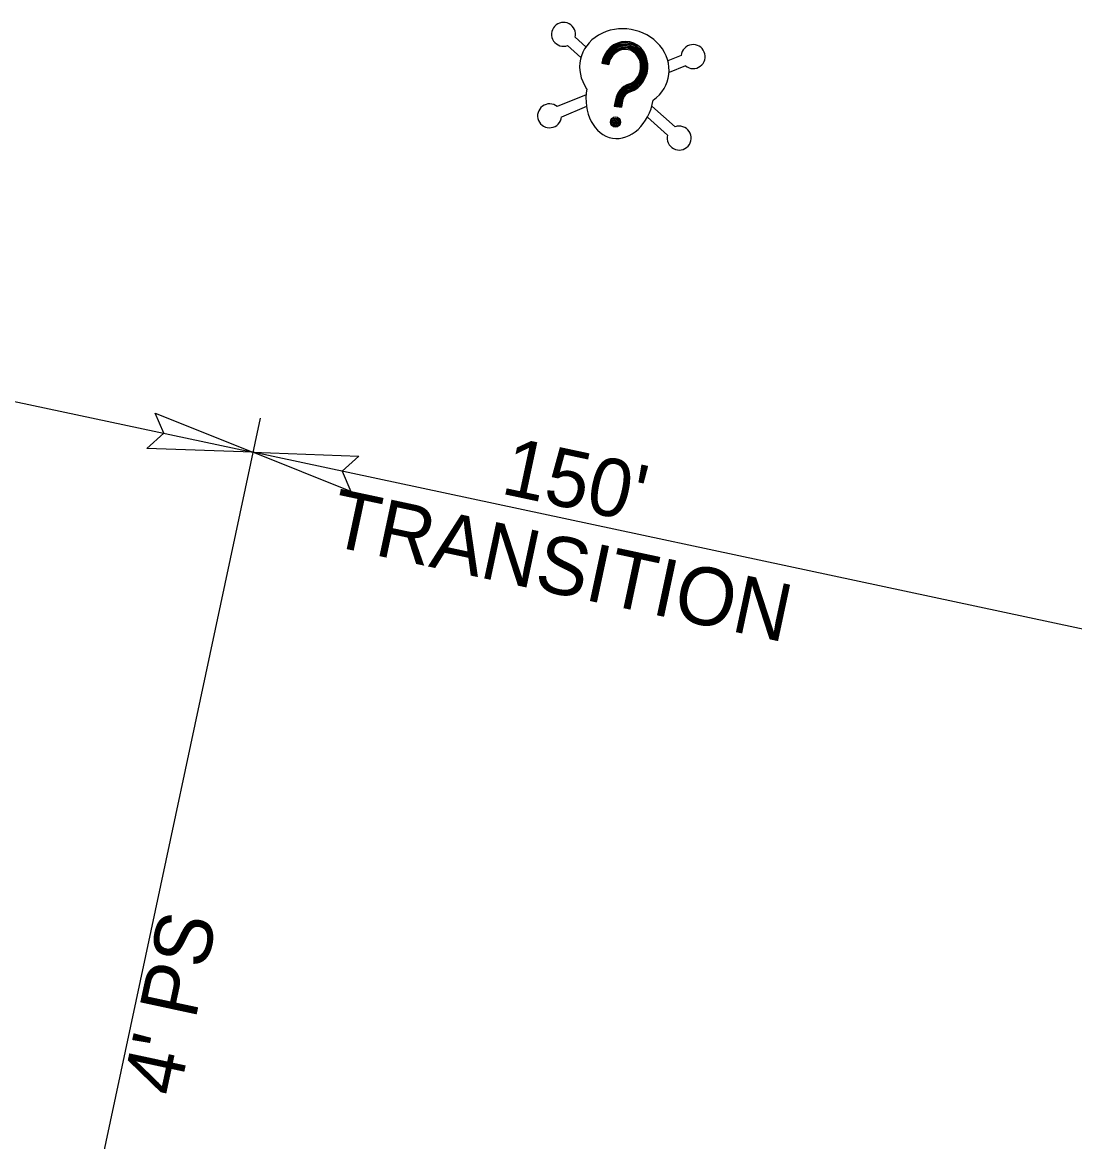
# Model space of a CAD drawing. Extents: x 1762196 to 1766326, y 709922 to 713142.
# Drawn here: x 1763494.7 to 1763585.8, y 712521.4 to 712618.4 of the extents above; entities that cross this region are included whole.
import ezdxf

# ---------------------------------------------------------------- set-up
doc = ezdxf.new("R2010")
doc.units = 0
doc.layers.add('Prop Dimension', color=7, linetype='Continuous')
doc.layers.add('Prop Terminator CELL', color=7, linetype='Continuous')

msp = doc.modelspace()

# ---------------------------------------------------------------- linework, layer by layer
at = {"layer": 'Prop Dimension'}
for p, q in [((1763542.544, 712617.092), (1763543.477, 712616.256)), ((1763541.893, 712616.366), (1763543.045, 712615.333)), ((1763551.738, 712615.515), (1763550.58, 712615.037)), ((1763544.852, 712614.839), (1763545.463, 712614.734)), ((1763552.11, 712614.613), (1763550.679, 712614.023)), ((1763546.601, 712613.16), (1763546.601, 712613.16)), ((1763543.484, 712612.111), (1763540.986, 712611.08)), ((1763546.03, 712611.666), (1763545.938, 712611.129)), ((1763546.118, 712611.651), (1763546.026, 712611.114)), ((1763546.205, 712611.636), (1763546.113, 712611.099)), ((1763546.292, 712611.621), (1763546.2, 712611.084)), ((1763546.38, 712611.606), (1763546.288, 712611.069)), ((1763546.467, 712611.591), (1763546.375, 712611.054)), ((1763546.554, 712611.576), (1763546.462, 712611.039)), ((1763546.642, 712611.561), (1763546.55, 712611.024)), ((1763543.53, 712611.075), (1763541.357, 712610.179)), ((1763545.938, 712611.129), (1763546.55, 712611.024)), ((1763549.191, 712611.131), (1763551.203, 712609.327)), ((1763548.802, 712610.17), (1763550.552, 712608.601)), ((1763491.63, 712586.033), (1763514.625, 712581.128)), ((1763515.255, 712584.079), (1763499.44, 712509.941)), ((1763612.425, 712560.267), (1763514.625, 712581.128))]:
    msp.add_line(p, q, dxfattribs=at)
for radius in [0.443, 0.345, 0.244, 0.146, 0.0472]:
    msp.add_circle((1763546.037, 712609.745), radius, dxfattribs=at)
for centre, start, end in [((1763541.537, 712617.34), 346.16024, 290.0688), ((1763552.77, 712615.413), 230.45646, 174.36501), ((1763540.326, 712610.281), 50.45646, 354.36501), ((1763551.558, 712608.353), 166.16024, 110.0688)]:
    msp.add_arc(centre, 1.037, start, end, dxfattribs=at)
for centre, major_axis, ratio, start_param, end_param in [((1763546.809, 712614.371), (3.833, -0.658), 0.885014, 5.564242, 10.143721), ((1763546.831, 712614.5), (0.377, 2.199), 0.9, 3.567618, 7.853982), ((1763546.831, 712614.5), (0.361, 2.102), 0.9, 3.567618, 7.853982), ((1763546.831, 712614.5), (0.344, 2.005), 0.9, 3.567618, 7.853982), ((1763546.831, 712614.5), (0.327, 1.908), 0.9, 3.567618, 7.853982), ((1763546.831, 712614.5), (0.311, 1.811), 0.9, 3.567618, 7.853982), ((1763546.831, 712614.5), (0.294, 1.714), 0.9, 3.567618, 7.853982), ((1763546.831, 712614.5), (0.277, 1.617), 0.9, 3.567618, 7.853982), ((1763546.831, 712614.5), (0.261, 1.52), 0.9, 3.567618, 7.853982), ((1763546.433, 712612.177), (-0.658, -3.833), 0.752542, 4.722735, 7.843636), ((1763547.515, 712611.411), (0.283, 1.649), 0.9, 0.426026, 1.570796), ((1763547.515, 712611.411), (0.266, 1.552), 0.9, 0.426026, 1.570796), ((1763547.515, 712611.411), (0.25, 1.455), 0.9, 0.426026, 1.570796), ((1763547.515, 712611.411), (0.233, 1.358), 0.9, 0.426026, 1.570796), ((1763547.515, 712611.411), (0.216, 1.261), 0.9, 0.426026, 1.570796), ((1763547.515, 712611.411), (0.2, 1.164), 0.9, 0.426026, 1.570796), ((1763547.515, 712611.411), (0.183, 1.067), 0.9, 0.426026, 1.570796), ((1763547.515, 712611.411), (0.166, 0.97), 0.9, 0.426026, 1.570796)]:
    msp.add_ellipse(centre, major_axis=major_axis, ratio=ratio, start_param=start_param, end_param=end_param, dxfattribs=at)
at = {"layer": 'Prop Terminator CELL'}
for points in [[(1763506.146, 712584.521), (1763514.625, 712581.128), (1763505.44, 712581.451), (1763506.899, 712582.776)], [(1763523.104, 712577.734), (1763514.625, 712581.128), (1763523.81, 712580.805), (1763522.351, 712579.48)]]:
    msp.add_lwpolyline(points, close=True, dxfattribs=at)

# ---------------------------------------------------------------- texts
at = {"layer": 'Prop Dimension'}
for s, rotation, p in [("150' ", 347.95889, (1763535.999, 712577.578)), ('TRANSITION', 347.95889, (1763521.057, 712573.097)), ("4' PS", 77.86389, (1763508.198, 712525.185))]:
    msp.add_text(s, height=5, rotation=rotation, dxfattribs=at).set_placement(p)

doc.saveas('drawing.dxf')
